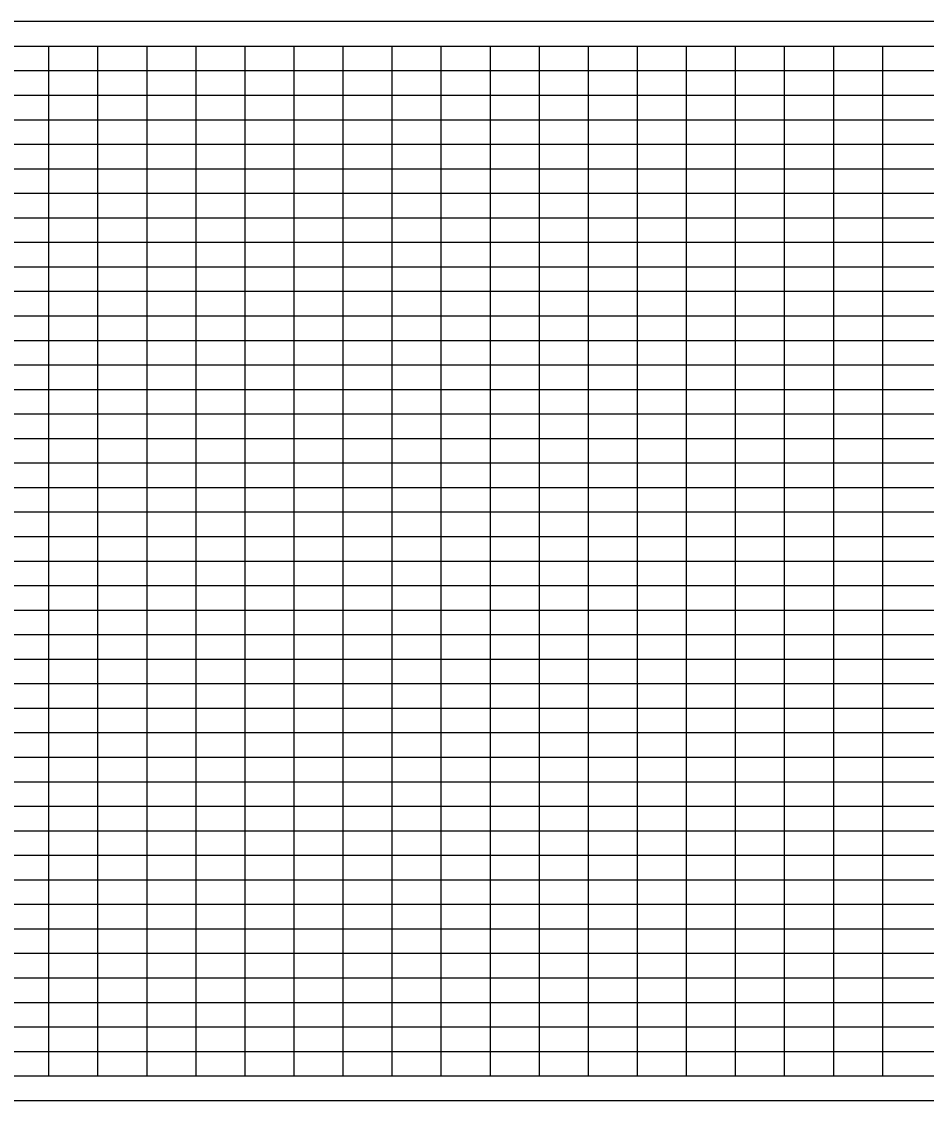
# Model space of a CAD drawing. Extents: x 1873632 to 1926512, y 813126 to 836257.
# Drawn here: x 1895285 to 1896208, y 824367 to 825467 of the extents above; entities that cross this region are included whole.
import ezdxf

# ---------------------------------------------------------------- set-up
doc = ezdxf.new("R2010")
doc.units = 0
doc.layers.add('RD_PD_WallFill', color=7, linetype='Continuous')
doc.layers.add('RD_SHT_IplotShp', color=7, linetype='Continuous')

msp = doc.modelspace()

# ---------------------------------------------------------------- linework, layer by layer
at = {"layer": 'RD_PD_WallFill'}
for p, q in [((1894363.1, 825441.6), (1899713.1, 825441.6)), ((1894363.1, 825441.6), (1896113.1, 825441.6)), ((1895313.1, 824391.6), (1895313.1, 825441.6)), ((1895313.1, 824391.6), (1895313.1, 825441.6)), ((1895363.1, 824391.6), (1895363.1, 825441.6)), ((1895363.1, 824391.6), (1895363.1, 825441.6)), ((1895413.1, 824391.6), (1895413.1, 825441.6)), ((1895413.1, 824391.6), (1895413.1, 825441.6)), ((1895463.1, 824391.6), (1895463.1, 825441.6)), ((1895463.1, 824391.6), (1895463.1, 825441.6)), ((1895513.1, 824391.6), (1895513.1, 825441.6)), ((1895513.1, 824391.6), (1895513.1, 825441.6)), ((1895563.1, 824391.6), (1895563.1, 825441.6)), ((1895563.1, 824391.6), (1895563.1, 825441.6)), ((1895613.1, 824391.6), (1895613.1, 825441.6)), ((1895613.1, 824391.6), (1895613.1, 825441.6)), ((1895663.1, 824391.6), (1895663.1, 825441.6)), ((1895663.1, 824391.6), (1895663.1, 825441.6)), ((1895713.1, 824391.6), (1895713.1, 825441.6)), ((1895713.1, 824391.6), (1895713.1, 825441.6)), ((1895763.1, 824391.6), (1895763.1, 825441.6)), ((1895763.1, 824391.6), (1895763.1, 825441.6)), ((1895813.1, 824391.6), (1895813.1, 825441.6)), ((1895813.1, 824391.6), (1895813.1, 825441.6)), ((1895863.1, 824391.6), (1895863.1, 825441.6)), ((1895863.1, 824391.6), (1895863.1, 825441.6)), ((1895913.1, 824391.6), (1895913.1, 825441.6)), ((1895913.1, 824391.6), (1895913.1, 825441.6)), ((1895963.1, 824391.6), (1895963.1, 825441.6)), ((1895963.1, 824391.6), (1895963.1, 825441.6)), ((1896013.1, 824391.6), (1896013.1, 825441.6)), ((1896013.1, 824391.6), (1896013.1, 825441.6)), ((1896063.1, 824391.6), (1896063.1, 825441.6)), ((1896063.1, 824391.6), (1896063.1, 825441.6)), ((1896113.1, 824391.6), (1896113.1, 825441.6)), ((1896113.1, 824391.6), (1896113.1, 825441.6)), ((1896163.1, 824391.6), (1896163.1, 825441.6)), ((1896163.1, 824391.6), (1896163.1, 825441.6)), ((1894813.1, 825416.6), (1899713.1, 825416.6)), ((1894813.1, 825416.6), (1899713.1, 825416.6)), ((1894813.1, 825391.6), (1899713.1, 825391.6)), ((1894813.1, 825366.6), (1899713.1, 825366.6)), ((1894813.1, 825341.6), (1899713.1, 825341.6)), ((1894813.1, 825316.6), (1899713.1, 825316.6)), ((1894363.1, 825291.6), (1899713.1, 825291.6)), ((1894363.1, 825266.6), (1899713.1, 825266.6)), ((1894363.1, 825241.6), (1899713.1, 825241.6)), ((1894363.1, 825216.6), (1899713.1, 825216.6)), ((1894363.1, 825191.6), (1899713.1, 825191.6)), ((1894363.1, 825166.6), (1899713.1, 825166.6)), ((1894363.1, 825141.6), (1899713.1, 825141.6)), ((1894363.1, 825116.6), (1899713.1, 825116.6)), ((1894363.1, 825091.6), (1899713.1, 825091.6)), ((1894363.1, 825066.6), (1899713.1, 825066.6)), ((1894363.1, 825041.6), (1899713.1, 825041.6)), ((1894363.1, 825016.6), (1899713.1, 825016.6)), ((1894363.1, 824991.6), (1899713.1, 824991.6)), ((1894363.1, 824966.6), (1899713.1, 824966.6)), ((1894363.1, 824941.6), (1899713.1, 824941.6)), ((1894363.1, 824916.6), (1899713.1, 824916.6)), ((1894363.1, 824891.6), (1899713.1, 824891.6)), ((1894363.1, 824866.6), (1899713.1, 824866.6)), ((1894363.1, 824841.6), (1899713.1, 824841.6)), ((1894363.1, 824816.6), (1899713.1, 824816.6)), ((1894363.1, 824791.6), (1899713.1, 824791.6)), ((1894363.1, 824766.6), (1899713.1, 824766.6)), ((1894363.1, 824741.6), (1899713.1, 824741.6)), ((1894363.1, 824716.6), (1899713.1, 824716.6)), ((1894363.1, 824691.6), (1899713.1, 824691.6)), ((1894363.1, 824666.6), (1899713.1, 824666.6)), ((1894363.1, 824641.6), (1899713.1, 824641.6)), ((1894363.1, 824616.6), (1899713.1, 824616.6)), ((1894363.1, 824591.6), (1899713.1, 824591.6)), ((1894363.1, 824566.6), (1899713.1, 824566.6)), ((1894363.1, 824541.6), (1899713.1, 824541.6)), ((1894363.1, 824516.6), (1899713.1, 824516.6)), ((1894363.1, 824491.6), (1899713.1, 824491.6)), ((1894363.1, 824466.6), (1899713.1, 824466.6)), ((1894363.1, 824441.6), (1899713.1, 824441.6)), ((1894363.1, 824416.6), (1899713.1, 824416.6)), ((1894363.1, 824391.6), (1899713.1, 824391.6)), ((1894363.1, 824391.6), (1899713.1, 824391.6))]:
    msp.add_line(p, q, dxfattribs=at)
at = {"layer": 'RD_SHT_IplotShp'}
msp.add_lwpolyline([(1894338.1, 824366.6), (1899738.1, 824366.6), (1899738.1, 825466.6), (1894338.1, 825466.6)], close=True, dxfattribs=at)

doc.saveas('drawing.dxf')
